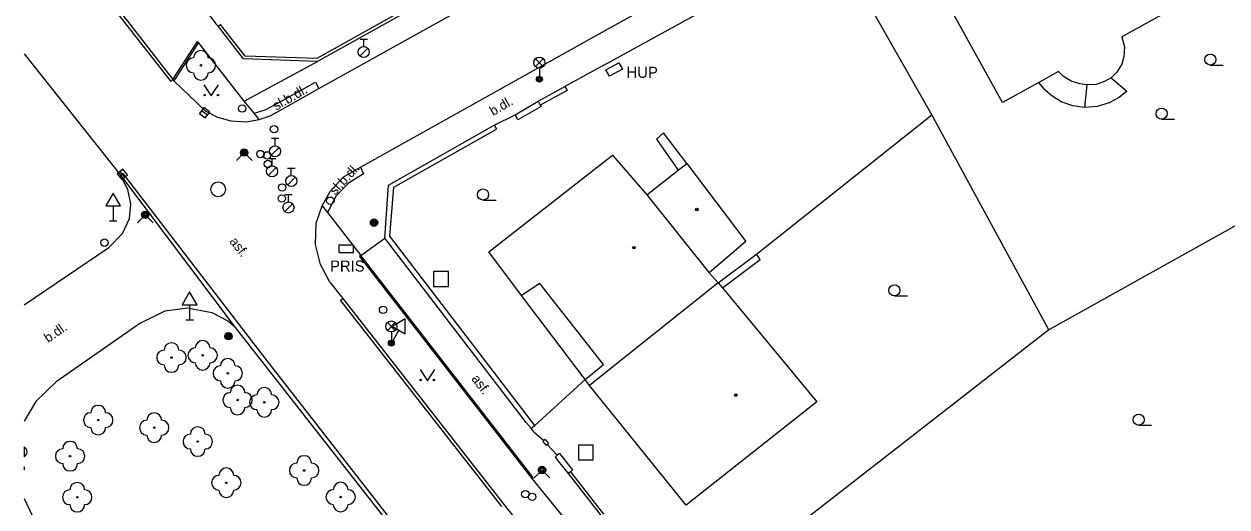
# Model space of a CAD drawing. Extents: x -600391 to -599491, y -1160176 to -1159402.
# Drawn here: x -600391 to -600309.6, y -1159913 to -1159880.3 of the extents above; entities that cross this region are included whole.
import ezdxf

# ---------------------------------------------------------------- set-up
doc = ezdxf.new("R2010")
doc.units = 0
for name, color, linetype in [('Level 10', 7, 'Continuous'), ('Level 11', 7, 'Continuous'), ('Level 22', 7, 'Continuous'), ('Level 24', 7, 'Continuous'), ('Level 25', 7, 'Continuous'), ('Level 26', 7, 'Continuous'), ('Level 27', 7, 'Continuous'), ('Level 28', 7, 'Continuous'), ('Level 31', 7, 'Continuous'), ('Level 33', 7, 'Continuous'), ('Level 34', 7, 'Continuous'), ('Level 36', 7, 'Continuous'), ('Level 39', 7, 'Continuous'), ('Level 40', 7, 'Continuous'), ('Level 41', 7, 'Continuous'), ('Level 5', 7, 'Continuous'), ('Level 51', 7, 'Continuous'), ('Level 7', 7, 'Continuous'), ('Level 8', 7, 'Continuous'), ('Vrstva 33', 7, 'Continuous')]:
    doc.layers.add(name, color=color, linetype=linetype)

msp = doc.modelspace()

# ---------------------------------------------------------------- linework, layer by layer
at = {"layer": 'Level 10'}
msp.add_line((-600391.008, -1159882.306), (-600384.48, -1159890.54), dxfattribs=at)
for points in [[(-600371.05, -1159884.67), (-600322.18, -1159857.45), (-600273, -1159830.06), (-600272.19, -1159829.62), (-600271.81, -1159829.36), (-600271.53, -1159829.09), (-600271.28, -1159828.68), (-600271.18, -1159828.39), (-600271.14, -1159828.14), (-600271.12, -1159827.78)], [(-600368.24, -1159889.98), (-600352.5, -1159881.19), (-600321.09, -1159863.73), (-600299.81, -1159851.87), (-600276.88, -1159839.05), (-600269.41, -1159834.89)], [(-600385.34, -1159878.36), (-600380.93, -1159884.06)], [(-600380.93, -1159884.06), (-600380.86, -1159884.13)], [(-600380.86, -1159884.13), (-600378.74, -1159886.18), (-600377.91, -1159886.61), (-600377.01, -1159886.85), (-600375.98, -1159886.92), (-600375.09, -1159886.77)], [(-600375.09, -1159886.77), (-600374.35, -1159886.51), (-600373.66, -1159886.13), (-600371.05, -1159884.67)], [(-600370.83, -1159892.6), (-600370.29, -1159891.63), (-600369.41, -1159890.67), (-600368.24, -1159889.98)], [(-600384.48, -1159890.54), (-600376.78, -1159900.76)], [(-600370.31, -1159897.77), (-600370.94, -1159896.58), (-600371.28, -1159895.23), (-600371.23, -1159893.79), (-600370.83, -1159892.6)], [(-600370.31, -1159897.77), (-600369.44, -1159898.88)], [(-600369.44, -1159898.88), (-600358.52, -1159912.85)], [(-600376.78, -1159900.76), (-600364.31, -1159916.69), (-600355.07, -1159928.49), (-600336.89, -1159951.86), (-600318.93, -1159974.9), (-600315.13, -1159979.92)], [(-600358.52, -1159912.85), (-600355.95, -1159916.07)]]:
    msp.add_lwpolyline(points, dxfattribs=at)
at = {"layer": 'Level 11'}
for p, q in [((-600391.008, -1159899.321), (-600385.26, -1159895.42)), ((-600391.008, -1159912.431), (-600389.43, -1159915.71))]:
    msp.add_line(p, q, dxfattribs=at)
for points in [[(-600390.26, -1159872.39), (-600388.96, -1159874.09), (-600381.08, -1159884.19), (-600380.93, -1159884.06)], [(-600380.93, -1159884.06), (-600379.27, -1159881.47), (-600379.2, -1159881.55)], [(-600379.2, -1159881.55), (-600380.86, -1159884.13)], [(-600376.1, -1159885.52), (-600379.2, -1159881.55)], [(-600376.1, -1159885.52), (-600371.14, -1159882.83)], [(-600375.43, -1159886.34), (-600374.68, -1159886.1), (-600373.92, -1159885.7), (-600371.29, -1159884.23), (-600371.05, -1159884.67)], [(-600319.23, -1159885.94), (-600320.03, -1159885.83), (-600320.82, -1159885.56), (-600321.44, -1159885.16), (-600321.93, -1159884.74), (-600322.32, -1159884.25)], [(-600319.08, -1159884.42), (-600319.23, -1159885.94)], [(-600317.44, -1159883.93), (-600316.36, -1159884.84)], [(-600375.43, -1159886.34), (-600376.1, -1159885.52)], [(-600316.36, -1159884.84), (-600316.9, -1159885.26), (-600317.56, -1159885.63), (-600318.38, -1159885.88), (-600319.23, -1159885.94)], [(-600375.09, -1159886.77), (-600375.43, -1159886.34)], [(-600346.16, -1159889.74), (-600347.73, -1159887.67), (-600348.21, -1159888.09), (-600346.74, -1159890.2)], [(-600384.48, -1159890.54), (-600384.32, -1159890.42), (-600374.87, -1159902.73)], [(-600368.24, -1159889.98), (-600368.03, -1159890.44), (-600369.06, -1159891.07), (-600369.88, -1159891.93), (-600370.48, -1159893.06)], [(-600385.26, -1159895.42), (-600384.34, -1159894.49), (-600383.87, -1159893.46), (-600383.79, -1159892.49), (-600383.98, -1159891.49), (-600384.48, -1159890.54)], [(-600370.83, -1159892.6), (-600370.48, -1159893.06)], [(-600370.48, -1159893.06), (-600368.22, -1159895.97)], [(-600368.22, -1159895.97), (-600366.58, -1159894.79)], [(-600368.22, -1159895.97), (-600368.3, -1159896.03), (-600356.64, -1159911.07)], [(-600356.64, -1159911.07), (-600356.56, -1159911), (-600368.22, -1159895.97)], [(-600353.04, -1159904.36), (-600351.79, -1159903.35), (-600356.11, -1159897.87), (-600357.34, -1159898.68)], [(-600358.68, -1159912.98), (-600369.6, -1159899), (-600369.44, -1159898.88)], [(-600383.1, -1159900.52), (-600381.45, -1159899.71), (-600379.94, -1159899.52), (-600378.29, -1159899.84), (-600377.22, -1159900.39), (-600376.78, -1159900.76)], [(-600383.1, -1159900.52), (-600388.84, -1159904.52)], [(-600374.87, -1159902.73), (-600365.39, -1159914.89), (-600364.14, -1159916.57)], [(-600388.84, -1159904.52), (-600390.21, -1159905.85), (-600391.008, -1159907.2)], [(-600356.64, -1159911.07), (-600353.69, -1159914.71)]]:
    msp.add_lwpolyline(points, dxfattribs=at)
at = {"layer": 'Level 22'}
for centre in [(-600379.04, -1159883.09), (-600381.03, -1159902.88), (-600378.92, -1159902.73), (-600377.22, -1159903.95), (-600376.56, -1159905.76), (-600374.75, -1159905.91), (-600385.99, -1159907.12), (-600382.2, -1159907.63), (-600379.25, -1159908.57), (-600387.89, -1159909.56), (-600372.05, -1159910.53), (-600377.32, -1159911.36), (-600387.41, -1159912.34), (-600369.58, -1159912.33)]:
    msp.add_circle(centre, 0.05, dxfattribs=at)
for centre, start, end in [((-600379.04, -1159882.59), 0, 180), ((-600379.54, -1159883.09), 90, 270), ((-600378.54, -1159883.09), 270, 90), ((-600379.04, -1159883.59), 180, 0), ((-600378.92, -1159902.23), 0, 180), ((-600381.53, -1159902.88), 90, 270), ((-600381.03, -1159902.38), 0, 180), ((-600380.53, -1159902.88), 270, 90), ((-600379.42, -1159902.73), 90, 270), ((-600378.42, -1159902.73), 270, 90), ((-600381.03, -1159903.38), 180, 0), ((-600378.92, -1159903.23), 180, 0), ((-600377.72, -1159903.95), 90, 270), ((-600377.22, -1159903.45), 0, 180), ((-600376.72, -1159903.95), 270, 90), ((-600377.22, -1159904.45), 180, 0), ((-600376.56, -1159905.26), 0, 180), ((-600374.75, -1159905.41), 0, 180), ((-600377.06, -1159905.76), 90, 270), ((-600376.06, -1159905.76), 270, 90), ((-600375.25, -1159905.91), 90, 270), ((-600374.25, -1159905.91), 270, 90), ((-600386.49, -1159907.12), 90, 270), ((-600385.99, -1159906.62), 0, 180), ((-600385.49, -1159907.12), 270, 90), ((-600382.2, -1159907.13), 0, 180), ((-600376.56, -1159906.26), 180, 0), ((-600374.75, -1159906.41), 180, 0), ((-600382.7, -1159907.63), 90, 270), ((-600381.7, -1159907.63), 270, 90), ((-600385.99, -1159907.62), 180, 0), ((-600382.2, -1159908.13), 180, 0), ((-600379.75, -1159908.57), 90, 270), ((-600379.25, -1159908.07), 0, 180), ((-600378.75, -1159908.57), 270, 90), ((-600388.39, -1159909.56), 90, 270), ((-600387.89, -1159909.06), 0, 180), ((-600387.39, -1159909.56), 270, 90), ((-600379.25, -1159909.07), 180, 0), ((-600372.05, -1159910.03), 0, 180), ((-600387.89, -1159910.06), 180, 0), ((-600377.32, -1159910.86), 0, 180), ((-600372.55, -1159910.53), 90, 270), ((-600371.55, -1159910.53), 270, 90), ((-600387.41, -1159911.84), 0, 180), ((-600377.82, -1159911.36), 90, 270), ((-600376.82, -1159911.36), 270, 90), ((-600372.05, -1159911.03), 180, 0), ((-600369.58, -1159911.83), 0, 180), ((-600387.91, -1159912.34), 90, 270), ((-600386.91, -1159912.34), 270, 90), ((-600377.32, -1159911.86), 180, 0), ((-600370.08, -1159912.33), 90, 270), ((-600369.08, -1159912.33), 270, 90), ((-600387.41, -1159912.84), 180, 0), ((-600369.58, -1159912.83), 180, 0)]:
    msp.add_arc(centre, 0.5, start, end, dxfattribs=at)
at = {"layer": 'Level 24'}
msp.add_lwpolyline([(-600351.63, -1159883.39), (-600350.75, -1159882.92), (-600350.51, -1159883.36), (-600351.39, -1159883.83), (-600351.63, -1159883.39)], dxfattribs=at)
msp.add_lwpolyline([(-600369.7, -1159895.76), (-600368.7, -1159895.76), (-600368.7, -1159895.26), (-600369.7, -1159895.26)], close=True, dxfattribs=at)
at = {"layer": 'Level 25'}
for centre, radius in [((-600367.32, -1159893.75), 0.25), ((-600367.32, -1159893.75), 0.2), ((-600367.32, -1159893.75), 0.15), ((-600367.32, -1159893.75), 0.1), ((-600367.32, -1159893.75), 0.05), ((-600377.17, -1159901.44), 0.25), ((-600377.17, -1159901.44), 0.2), ((-600377.17, -1159901.44), 0.15), ((-600377.17, -1159901.44), 0.1), ((-600377.17, -1159901.44), 0.05)]:
    msp.add_circle(centre, radius, dxfattribs=at)
at = {"layer": 'Level 26'}
for points in [[(-600363.29, -1159898.06), (-600362.29, -1159898.06), (-600362.29, -1159897.06), (-600363.29, -1159897.06)], [(-600353.49, -1159909.81), (-600352.49, -1159909.81), (-600352.49, -1159908.81), (-600353.49, -1159908.81)]]:
    msp.add_lwpolyline(points, close=True, dxfattribs=at)
at = {"layer": 'Level 27'}
for p, q in [((-600378.988, -1159886.147), (-600378.592, -1159886.453)), ((-600384.515, -1159890.274), (-600384.205, -1159890.666))]:
    msp.add_line(p, q, dxfattribs=at)
for points in [[(-600379.141, -1159886.344), (-600378.746, -1159886.651), (-600378.439, -1159886.256), (-600378.834, -1159885.949)], [(-600384.711, -1159890.429), (-600384.401, -1159890.821), (-600384.009, -1159890.511), (-600384.319, -1159890.119)]]:
    msp.add_lwpolyline(points, close=True, dxfattribs=at)
msp.add_circle((-600377.87, -1159891.49), 0.5, dxfattribs=at)
at = {"layer": 'Level 28'}
for p, q in [((-600368.27, -1159881.315), (-600367.77, -1159881.315)), ((-600368.02, -1159881.815), (-600368.02, -1159881.315)), ((-600368.278, -1159882.462), (-600367.748, -1159881.932)), ((-600374.278, -1159889.182), (-600373.748, -1159888.652)), ((-600374.27, -1159888.035), (-600373.77, -1159888.035)), ((-600374.02, -1159888.535), (-600374.02, -1159888.035)), ((-600374.47, -1159889.395), (-600373.97, -1159889.395)), ((-600374.22, -1159889.895), (-600374.22, -1159889.395)), ((-600374.478, -1159890.542), (-600373.948, -1159890.012)), ((-600373.17, -1159890.055), (-600372.67, -1159890.055)), ((-600372.92, -1159890.555), (-600372.92, -1159890.055)), ((-600373.178, -1159891.202), (-600372.648, -1159890.672)), ((-600373.36, -1159891.845), (-600372.86, -1159891.845)), ((-600373.11, -1159892.345), (-600373.11, -1159891.845)), ((-600373.368, -1159892.992), (-600372.838, -1159892.462))]:
    msp.add_line(p, q, dxfattribs=at)
for centre, radius in [((-600368.02, -1159882.19), 0.375), ((-600374.02, -1159888.91), 0.375), ((-600375.01, -1159889.1), 0.25), ((-600374.55, -1159889.19), 0.25), ((-600374.51, -1159889.77), 0.25), ((-600374.22, -1159890.27), 0.375), ((-600373.54, -1159891.36), 0.25), ((-600372.92, -1159890.93), 0.375), ((-600373.56, -1159892.11), 0.25), ((-600373.11, -1159892.72), 0.375), ((-600366.71, -1159899.65), 0.25), ((-600357.08, -1159912.13), 0.25), ((-600356.62, -1159912.31), 0.25)]:
    msp.add_circle(centre, radius, dxfattribs=at)
at = {"layer": 'Level 31'}
for points in [[(-600376.64, -1159889.53), (-600376.11, -1159889), (-600375.58, -1159889.53)], [(-600383.34, -1159893.75), (-600382.81, -1159893.22), (-600382.28, -1159893.75)], [(-600356.48, -1159911.03), (-600355.95, -1159910.5), (-600355.42, -1159911.03)]]:
    msp.add_lwpolyline(points, dxfattribs=at)
for centre, radius in [((-600376.24, -1159886.02), 0.25), ((-600374.09, -1159887.42), 0.25), ((-600376.11, -1159889), 0.25), ((-600376.11, -1159889), 0.18), ((-600376.11, -1159889), 0.11), ((-600370.28, -1159892.26), 0.25), ((-600382.81, -1159893.22), 0.25), ((-600382.81, -1159893.22), 0.18), ((-600382.81, -1159893.22), 0.11), ((-600385.56, -1159895.1), 0.25), ((-600355.95, -1159910.5), 0.25), ((-600355.95, -1159910.5), 0.18), ((-600355.95, -1159910.5), 0.11)]:
    msp.add_circle(centre, radius, dxfattribs=at)
at = {"layer": 'Level 33'}
for p, q in [((-600356.395, -1159883.17), (-600355.865, -1159882.64)), ((-600356.395, -1159882.64), (-600355.865, -1159883.17)), ((-600356.13, -1159883.28), (-600356.13, -1159884.03)), ((-600366.415, -1159901.04), (-600365.885, -1159900.51)), ((-600366.415, -1159900.51), (-600365.885, -1159901.04)), ((-600366.15, -1159901.15), (-600366.15, -1159901.9)), ((-600391.008, -1159909.093), (-600390.915, -1159909)), ((-600391.008, -1159909.437), (-600390.915, -1159909.53))]:
    msp.add_line(p, q, dxfattribs=at)
for centre, radius in [((-600356.13, -1159882.905), 0.375), ((-600356.13, -1159884.03), 0.2), ((-600356.13, -1159884.03), 0.145), ((-600356.13, -1159884.03), 0.0876), ((-600366.15, -1159900.775), 0.375), ((-600366.15, -1159901.9), 0.2), ((-600366.15, -1159901.9), 0.145), ((-600366.15, -1159901.9), 0.0876)]:
    msp.add_circle(centre, radius, dxfattribs=at)
at = {"layer": 'Level 34'}
for p, q in [((-600384.97, -1159892.612), (-600384.97, -1159893.63)), ((-600385.22, -1159893.63), (-600384.72, -1159893.63)), ((-600379.8, -1159899.302), (-600379.8, -1159900.32)), ((-600380.05, -1159900.32), (-600379.55, -1159900.32)), ((-600365.641, -1159901.018), (-600366.15, -1159901.9)), ((-600366.367, -1159901.775), (-600365.933, -1159902.025))]:
    msp.add_line(p, q, dxfattribs=at)
for points in [[(-600385.47, -1159892.612), (-600384.47, -1159892.612), (-600384.97, -1159891.746)], [(-600380.3, -1159899.302), (-600379.3, -1159899.302), (-600379.8, -1159898.436)], [(-600366.074, -1159900.768), (-600365.208, -1159901.268), (-600365.208, -1159900.268)]]:
    msp.add_lwpolyline(points, close=True, dxfattribs=at)
at = {"layer": 'Level 36'}
for p, q in [((-600310.72, -1159883.075), (-600309.845, -1159883.075)), ((-600314.02, -1159886.745), (-600313.145, -1159886.745)), ((-600359.94, -1159892.215), (-600359.065, -1159892.215)), ((-600332.1, -1159898.705), (-600331.225, -1159898.705)), ((-600315.57, -1159907.465), (-600314.695, -1159907.465))]:
    msp.add_line(p, q, dxfattribs=at)
for points in [[(-600378.84, -1159884.41), (-600378.34, -1159885.16), (-600377.84, -1159884.41)], [(-600364.21, -1159903.7), (-600363.71, -1159904.45), (-600363.21, -1159903.7)]]:
    msp.add_lwpolyline(points, dxfattribs=at)
for centre, radius in [((-600310.72, -1159882.7), 0.375), ((-600378.79, -1159885.11), 0.05), ((-600377.891, -1159885.11), 0.05), ((-600314.02, -1159886.37), 0.375), ((-600359.94, -1159891.84), 0.375), ((-600332.1, -1159898.33), 0.375), ((-600364.16, -1159904.4), 0.05), ((-600363.261, -1159904.4), 0.05), ((-600315.57, -1159907.09), 0.375)]:
    msp.add_circle(centre, radius, dxfattribs=at)
at = {"layer": 'Level 39'}
for centre, radius in [((-600345.47, -1159892.86), 0.09), ((-600345.47, -1159892.86), 0.0398), ((-600349.73, -1159895.44), 0.09), ((-600349.73, -1159895.44), 0.0398), ((-600342.83, -1159905.42), 0.09), ((-600342.83, -1159905.42), 0.0398)]:
    msp.add_circle(centre, radius, dxfattribs=at)
at = {"layer": 'Level 5'}
for points in [[(-600324.78, -1159885.6), (-600329.75, -1159876.62)], [(-600313.09, -1159879.18), (-600316.71, -1159881.17)], [(-600316.71, -1159881.17), (-600316.53, -1159881.83)], [(-600316.53, -1159881.83), (-600316.57, -1159882.5)], [(-600316.72, -1159883.02), (-600317.05, -1159883.55)], [(-600316.57, -1159882.5), (-600316.72, -1159883.02)], [(-600320.99, -1159883.52), (-600322.32, -1159884.25)], [(-600320.67, -1159883.82), (-600320.99, -1159883.52)], [(-600320.14, -1159884.17), (-600320.67, -1159883.82)], [(-600317.05, -1159883.55), (-600317.44, -1159883.93)], [(-600322.32, -1159884.25), (-600324.78, -1159885.6)], [(-600319.56, -1159884.35), (-600320.14, -1159884.17)], [(-600319.08, -1159884.42), (-600319.56, -1159884.35)], [(-600318.45, -1159884.38), (-600319.08, -1159884.42)], [(-600317.88, -1159884.19), (-600318.45, -1159884.38)], [(-600317.44, -1159883.93), (-600317.88, -1159884.19)], [(-600359.56, -1159895.73), (-600351.18, -1159889.18)], [(-600351.18, -1159889.18), (-600348.85, -1159891.87)], [(-600348.85, -1159891.87), (-600346.74, -1159890.2)], [(-600346.74, -1159890.2), (-600346.16, -1159889.74)], [(-600346.16, -1159889.74), (-600342.15, -1159895.03)], [(-600348.85, -1159891.87), (-600344.63, -1159897.14)], [(-600342.15, -1159895.03), (-600344.63, -1159897.14)], [(-600357.34, -1159898.68), (-600359.56, -1159895.73)], [(-600344.63, -1159897.14), (-600344.03, -1159897.83)], [(-600344.03, -1159897.83), (-600352.73, -1159904.77)], [(-600344.03, -1159897.83), (-600343.74, -1159898.17)], [(-600343.74, -1159898.17), (-600337.36, -1159905.88)], [(-600353.04, -1159904.36), (-600357.34, -1159898.68)], [(-600352.73, -1159904.77), (-600353.04, -1159904.36)], [(-600346.2, -1159912.88), (-600352.73, -1159904.77)], [(-600337.36, -1159905.88), (-600346.2, -1159912.88)]]:
    msp.add_lwpolyline(points, dxfattribs=at)
at = {"layer": 'Level 51'}
for points in [[(-600321.66, -1159901), (-600329.56, -1159886.45)], [(-600300.73, -1159889.34), (-600321.66, -1159901)]]:
    msp.add_lwpolyline(points, dxfattribs=at)
at = {"layer": 'Level 7'}
for points in [[(-600353.59, -1159872.55), (-600359.51, -1159876.08), (-600371.19, -1159882.63), (-600376.05, -1159882.46), (-600377.72, -1159880.32)], [(-600353.59, -1159872.55), (-600353.49, -1159872.73), (-600359.44, -1159876.28), (-600371.14, -1159882.83)], [(-600351.76, -1159883.08), (-600336.31, -1159874.58)], [(-600329.56, -1159886.45), (-600336.31, -1159874.58)], [(-600371.14, -1159882.83), (-600376.15, -1159882.66), (-600377.79, -1159880.56), (-600377.88, -1159880.44), (-600377.72, -1159880.32)], [(-600356.21, -1159885.52), (-600354.4, -1159884.53)], [(-600354.4, -1159884.53), (-600354.26, -1159884.79)], [(-600357.78, -1159886.44), (-600356.21, -1159885.52)], [(-600356.21, -1159885.52), (-600356.07, -1159885.78)], [(-600354.26, -1159884.79), (-600356.07, -1159885.78)], [(-600356.01, -1159885.87), (-600357.58, -1159886.79)], [(-600356.07, -1159885.78), (-600356.01, -1159885.87)], [(-600366.58, -1159894.79), (-600366.35, -1159891.2), (-600359.19, -1159887.15)], [(-600359.19, -1159887.15), (-600359.04, -1159887.41)], [(-600357.58, -1159886.79), (-600357.78, -1159886.44)], [(-600341.44, -1159895.87), (-600329.56, -1159886.45)], [(-600356.44, -1159907.49), (-600366.25, -1159894.67), (-600365.99, -1159891.34), (-600359.04, -1159887.41)], [(-600357.02, -1159907.28), (-600366.58, -1159894.79)], [(-600344.03, -1159897.83), (-600341.44, -1159895.87)], [(-600343.74, -1159898.17), (-600341.18, -1159896.25), (-600341.44, -1159895.87)], [(-600321.66, -1159901), (-600346.39, -1159920.28)], [(-600356.44, -1159907.49), (-600353.04, -1159904.36)], [(-600356.68, -1159907.67), (-600357.02, -1159907.28)], [(-600356.68, -1159907.67), (-600356.44, -1159907.49)], [(-600356.5, -1159907.92), (-600356.68, -1159907.67)], [(-600355.74, -1159908.44), (-600355.82, -1159908.5), (-600355.9, -1159908.57)], [(-600355.9, -1159908.57), (-600355.68, -1159908.84)], [(-600355.74, -1159908.44), (-600355.52, -1159908.71)], [(-600355.68, -1159908.84), (-600355.6, -1159908.78), (-600355.52, -1159908.71)], [(-600354.76, -1159909.37), (-600354.92, -1159909.5), (-600355.07, -1159909.62)], [(-600355.07, -1159909.62), (-600354.85, -1159909.9), (-600354.19, -1159910.73)], [(-600354.76, -1159909.37), (-600353.88, -1159910.48)], [(-600353.88, -1159910.48), (-600354.03, -1159910.61), (-600354.19, -1159910.73)], [(-600354.19, -1159910.73), (-600351.95, -1159913.61)], [(-600354.03, -1159910.61), (-600351.79, -1159913.49)]]:
    msp.add_lwpolyline(points, dxfattribs=at)
at = {"layer": 'Level 8'}
for points in [[(-600381.38, -1159876.01), (-600381.3, -1159876.12), (-600380.83, -1159876.71), (-600380.43, -1159877.21), (-600379.94, -1159877.83), (-600379.34, -1159878.59), (-600378.85, -1159879.21), (-600378.44, -1159879.73), (-600378.02, -1159880.27), (-600377.88, -1159880.44)], [(-600351.76, -1159883.08), (-600354.4, -1159884.53)], [(-600359.19, -1159887.15), (-600357.78, -1159886.44)], [(-600356.5, -1159907.92), (-600355.82, -1159908.5)], [(-600355.6, -1159908.78), (-600354.92, -1159909.5)]]:
    msp.add_lwpolyline(points, dxfattribs=at)
at = {"layer": 'Vrstva 33'}
for p, q in [((-600391.008, -1159908.932), (-600391.008, -1159909.598)), ((-600391.008, -1159910.288), (-600391.008, -1159910.492))]:
    msp.add_line(p, q, dxfattribs=at)
for centre, radius, start, end in [((-600391.18, -1159909.265), 0.375, 297.2589, 62.7411), ((-600391.18, -1159910.39), 0.2, 329.17904, 30.82096)]:
    msp.add_arc(centre, radius, start, end, dxfattribs=at)

# ---------------------------------------------------------------- texts
at = {"layer": 'Level 40'}
for s, rotation, p in [('sl.b.dl.', 29.96, (-600373.94, -1159886.17)), ('b.dl.', 29.96, (-600359.27, -1159886.53)), ('sl.b.dl.', 47, (-600369.95, -1159891.92)), ('asf.', 308, (-600377.14, -1159895.03)), ('b.dl.', 34.52, (-600389.38, -1159901.9)), ('asf.', 307.8, (-600360.77, -1159904.34))]:
    msp.add_text(s, height=0.65, rotation=rotation, dxfattribs=at).set_placement(p)
at = {"layer": 'Level 41'}
for s, p in [('HUP', (-600350.23, -1159883.94)), ('HUP', (-600350.23, -1159883.94)), ('PRIS', (-600370.3, -1159897.06))]:
    msp.add_text(s, height=0.75, dxfattribs=at).set_placement(p)

doc.saveas('drawing.dxf')
